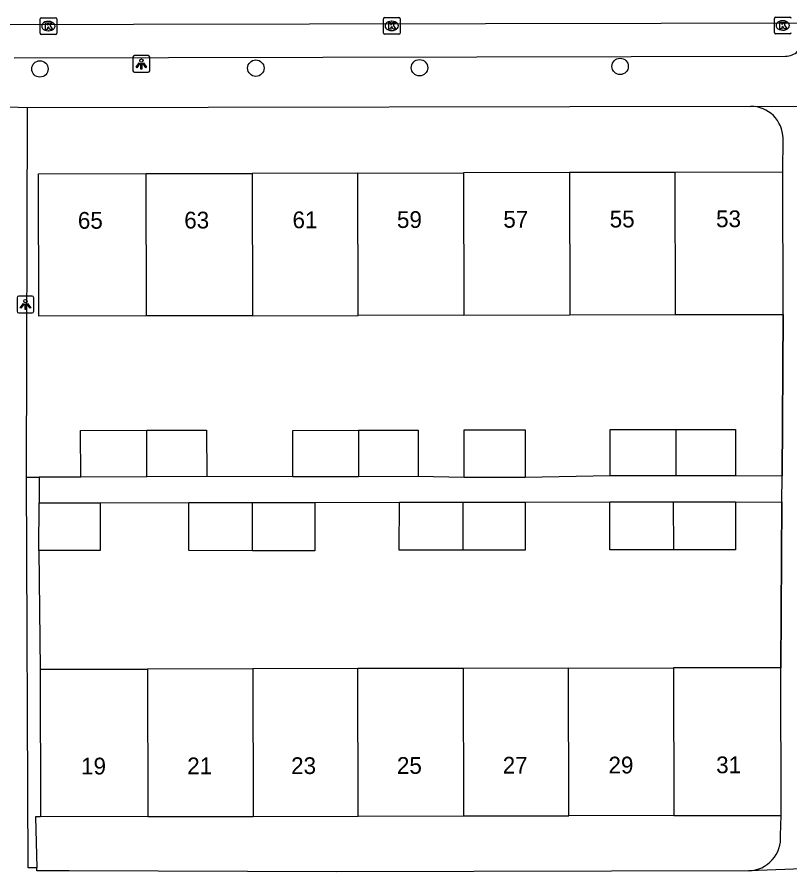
# Model space of a CAD drawing. Extents: x 160732 to 162105, y 387428 to 388479.
# Drawn here: x 161444 to 161490.2, y 388169.9 to 388220.9 of the extents above; entities that cross this region are included whole.
import ezdxf

# ---------------------------------------------------------------- set-up
doc = ezdxf.new("R2010")
doc.units = 0
for name, color, linetype in [('IMGEO_Boom', 7, 'Continuous'), ('IMGEO_Kolk', 7, 'Continuous'), ('IMGEO_Lichtpunt', 7, 'Continuous'), ('IMGEO_Muur', 7, 'Continuous'), ('IMGEO_Pand', 7, 'Continuous'), ('IMGEO_Pand_nummerreeks', 7, 'Continuous'), ('IMGEO_Rijbaan_lokaal_open', 7, 'Continuous'), ('IMGEO_Voetpad_open', 7, 'Continuous')]:
    doc.layers.add(name, color=color, linetype=linetype)

msp = doc.modelspace()

# ---------------------------------------------------------------- linework, layer by layer
at = {"layer": 'IMGEO_Boom'}
for centre in [(161445.406, 388217.78), (161458.297, 388217.825), (161468.065, 388217.848), (161480.042, 388217.928)]:
    msp.add_circle(centre, 0.489, dxfattribs=at)
at = {"layer": 'IMGEO_Kolk'}
for p, q in [((161445.415, 388219.911), (161445.415, 388220.763)), ((161445.49, 388220.837), (161446.342, 388220.837)), ((161445.903, 388220.617), (161445.928, 388220.617)), ((161446.416, 388220.763), (161446.416, 388219.911)), ((161465.908, 388219.923), (161465.908, 388220.775)), ((161465.983, 388220.849), (161466.835, 388220.849)), ((161466.396, 388220.629), (161466.421, 388220.629)), ((161466.909, 388220.775), (161466.909, 388219.923)), ((161489.249, 388219.946), (161489.249, 388220.798)), ((161489.324, 388220.872), (161490.176, 388220.872)), ((161489.737, 388220.652), (161489.762, 388220.652)), ((161445.926, 388220.057), (161445.901, 388220.057)), ((161466.419, 388220.069), (161466.394, 388220.069)), ((161489.76, 388220.092), (161489.735, 388220.092)), ((161446.342, 388219.837), (161445.49, 388219.837)), ((161466.835, 388219.849), (161465.983, 388219.849)), ((161490.176, 388219.872), (161489.324, 388219.872))]:
    msp.add_line(p, q, dxfattribs=at)
for points in [[(161445.415, 388219.911), (161445.415, 388220.763)], [(161445.49, 388220.837), (161446.342, 388220.837)], [(161445.736, 388220.537), (161445.859, 388220.537), (161445.859, 388220.386), (161445.989, 388220.537), (161446.153, 388220.537), (161446.007, 388220.386), (161446.16, 388220.137), (161446.008, 388220.137), (161445.923, 388220.301), (161445.859, 388220.234), (161445.859, 388220.137), (161445.736, 388220.137), (161445.736, 388220.537)], [(161446.416, 388220.763), (161446.416, 388219.911)], [(161465.908, 388219.923), (161465.908, 388220.775)], [(161465.983, 388220.849), (161466.835, 388220.849)], [(161466.229, 388220.549), (161466.352, 388220.549), (161466.352, 388220.398), (161466.482, 388220.549), (161466.646, 388220.549), (161466.5, 388220.398), (161466.653, 388220.149), (161466.501, 388220.149), (161466.416, 388220.313), (161466.352, 388220.246), (161466.352, 388220.149), (161466.229, 388220.149), (161466.229, 388220.549)], [(161466.909, 388220.775), (161466.909, 388219.923)], [(161489.249, 388219.946), (161489.249, 388220.798)], [(161489.324, 388220.872), (161490.176, 388220.872)], [(161489.57, 388220.572), (161489.693, 388220.572), (161489.693, 388220.421), (161489.823, 388220.572), (161489.987, 388220.572), (161489.841, 388220.421), (161489.994, 388220.172), (161489.842, 388220.172), (161489.757, 388220.336), (161489.693, 388220.269), (161489.693, 388220.172), (161489.57, 388220.172), (161489.57, 388220.572)], [(161446.342, 388219.837), (161445.49, 388219.837)], [(161466.835, 388219.849), (161465.983, 388219.849)], [(161490.176, 388219.872), (161489.324, 388219.872)]]:
    msp.add_lwpolyline(points, dxfattribs=at)
for centre, start, end in [((161445.492, 388220.761), 91.552, 178.448), ((161445.492, 388220.761), 91.552, 178.448), ((161446.34, 388220.761), 1.552, 88.448), ((161446.34, 388220.761), 1.552, 88.448), ((161465.985, 388220.773), 91.552, 178.448), ((161465.985, 388220.773), 91.552, 178.448), ((161466.833, 388220.773), 1.552, 88.448), ((161466.833, 388220.773), 1.552, 88.448), ((161489.326, 388220.796), 91.552, 178.448), ((161489.326, 388220.796), 91.552, 178.448), ((161490.174, 388220.796), 1.552, 88.448), ((161490.174, 388220.796), 1.552, 88.448), ((161445.492, 388219.913), 181.552, 268.448), ((161445.492, 388219.913), 181.552, 268.448), ((161446.34, 388219.913), 271.552, 358.448), ((161446.34, 388219.913), 271.552, 358.448), ((161465.985, 388219.925), 181.552, 268.448), ((161465.985, 388219.925), 181.552, 268.448), ((161466.833, 388219.925), 271.552, 358.448), ((161466.833, 388219.925), 271.552, 358.448), ((161489.326, 388219.948), 181.552, 268.448), ((161489.326, 388219.948), 181.552, 268.448), ((161490.174, 388219.948), 271.552, 358.448), ((161490.174, 388219.948), 271.552, 358.448)]:
    msp.add_arc(centre, 0.0765, start, end, dxfattribs=at)
for centre, major_axis, ratio, start_param, end_param in [((161445.902, 388220.337), (-0.387, 0.002), 0.722429, 4.712389, 7.853982), ((161445.927, 388220.337), (-0.39, 0.002), 0.717154, 1.570796, 4.712389), ((161466.395, 388220.349), (-0.387, 0.002), 0.722429, 4.712389, 7.853982), ((161466.42, 388220.349), (-0.39, 0.002), 0.717154, 1.570796, 4.712389), ((161489.736, 388220.372), (-0.387, 0.002), 0.722429, 4.712389, 7.853982), ((161489.761, 388220.372), (-0.39, 0.002), 0.717154, 1.570796, 4.712389)]:
    msp.add_ellipse(centre, major_axis=major_axis, ratio=ratio, start_param=start_param, end_param=end_param, dxfattribs=at)
at = {"layer": 'IMGEO_Lichtpunt'}
for p, q in [((161451.865, 388218.575), (161451.057, 388218.575)), ((161451.865, 388218.575), (161451.057, 388218.575)), ((161450.963, 388218.48), (161450.963, 388217.673)), ((161450.963, 388218.48), (161450.963, 388217.673)), ((161451.959, 388217.673), (161451.959, 388218.48)), ((161451.959, 388217.673), (161451.959, 388218.48)), ((161451.057, 388217.579), (161451.865, 388217.579)), ((161451.057, 388217.579), (161451.865, 388217.579)), ((161444.947, 388204.218), (161444.139, 388204.218)), ((161444.947, 388204.218), (161444.139, 388204.218)), ((161444.045, 388204.123), (161444.045, 388203.316)), ((161444.045, 388204.123), (161444.045, 388203.316)), ((161445.041, 388203.316), (161445.041, 388204.123)), ((161445.041, 388203.316), (161445.041, 388204.123)), ((161444.139, 388203.222), (161444.947, 388203.222)), ((161444.139, 388203.222), (161444.947, 388203.222))]:
    msp.add_line(p, q, dxfattribs=at)
for points in [[(161451.337, 388218.144), (161451.376, 388218.116), (161451.188, 388217.854), (161451.15, 388217.881), (161451.337, 388218.144)], [(161451.439, 388218.096), (161451.486, 388218.096), (161451.486, 388217.774), (161451.439, 388217.774), (161451.439, 388218.096)], [(161451.549, 388218.116), (161451.587, 388218.143), (161451.774, 388217.881), (161451.735, 388217.853), (161451.549, 388218.116)], [(161444.419, 388203.787), (161444.458, 388203.759), (161444.27, 388203.497), (161444.232, 388203.524), (161444.419, 388203.787)], [(161444.521, 388203.739), (161444.568, 388203.739), (161444.568, 388203.417), (161444.521, 388203.417), (161444.521, 388203.739)], [(161444.631, 388203.759), (161444.669, 388203.786), (161444.856, 388203.524), (161444.817, 388203.496), (161444.631, 388203.759)]]:
    msp.add_lwpolyline(points, dxfattribs=at)
for centre in [(161451.462, 388218.278), (161444.544, 388203.921)]:
    msp.add_circle(centre, 0.0994, dxfattribs=at)
for centre, start, end in [((161451.057, 388218.48), 90, 180), ((161451.057, 388218.48), 90, 180), ((161451.865, 388218.48), 0, 90), ((161451.865, 388218.48), 0, 90), ((161451.057, 388217.673), 180, 270), ((161451.057, 388217.673), 180, 270), ((161451.865, 388217.673), 270, 0), ((161451.865, 388217.673), 270, 360), ((161444.139, 388204.123), 90, 180), ((161444.139, 388204.123), 90, 180), ((161444.947, 388204.123), 0, 90), ((161444.947, 388204.123), 0, 90), ((161444.139, 388203.316), 180, 270), ((161444.139, 388203.316), 180, 270), ((161444.947, 388203.316), 270, 0), ((161444.947, 388203.316), 270, 360)]:
    msp.add_arc(centre, 0.0946, start, end, dxfattribs=at)
at = {"layer": 'IMGEO_Muur'}
for points in [[(161489.783, 388203.129), (161489.715, 388193.494)], [(161489.704, 388191.941), (161489.634, 388182.036)]]:
    msp.add_lwpolyline(points, dxfattribs=at)
at = {"layer": 'IMGEO_Pand'}
for points in [[(161451.774, 388203.037), (161445.338, 388203.021), (161445.318, 388211.513), (161451.754, 388211.529)], [(161451.754, 388211.529), (161458.069, 388211.544)], [(161451.774, 388203.037), (161451.754, 388211.529)], [(161464.383, 388211.56), (161458.069, 388211.544)], [(161458.069, 388211.544), (161458.089, 388203.052)], [(161464.383, 388211.56), (161470.698, 388211.575)], [(161464.403, 388203.067), (161464.383, 388211.56)], [(161477.012, 388211.591), (161470.698, 388211.575)], [(161470.698, 388211.575), (161470.718, 388203.083)], [(161483.327, 388211.606), (161477.012, 388211.591)], [(161477.012, 388211.591), (161477.032, 388203.098)], [(161489.762, 388211.622), (161483.327, 388211.606)], [(161483.347, 388203.113), (161483.327, 388211.606)], [(161489.783, 388203.129), (161489.762, 388211.622)], [(161458.089, 388203.052), (161451.774, 388203.037)], [(161458.089, 388203.052), (161464.403, 388203.067)], [(161470.718, 388203.083), (161464.403, 388203.067)], [(161470.718, 388203.083), (161477.032, 388203.098)], [(161477.032, 388203.098), (161483.347, 388203.113)], [(161483.347, 388203.113), (161489.783, 388203.129)], [(161447.848, 388193.417), (161447.839, 388196.196), (161451.79, 388196.21)], [(161451.79, 388196.21), (161455.355, 388196.222), (161455.364, 388193.444)], [(161451.797, 388193.431), (161451.79, 388196.21)], [(161460.502, 388193.438), (161460.499, 388196.207), (161464.419, 388196.21)], [(161464.419, 388196.21), (161467.976, 388196.213), (161467.978, 388193.445)], [(161464.419, 388196.21), (161464.426, 388193.442)], [(161470.729, 388193.394), (161470.732, 388196.247), (161474.38, 388196.243), (161474.377, 388193.39)], [(161479.446, 388193.484), (161479.443, 388196.253), (161483.363, 388196.256)], [(161483.363, 388196.256), (161486.92, 388196.259), (161486.922, 388193.491)], [(161483.363, 388196.256), (161483.37, 388193.488)], [(161486.922, 388193.491), (161483.37, 388193.488)], [(161451.797, 388193.431), (161447.848, 388193.417)], [(161455.364, 388193.444), (161451.797, 388193.431)], [(161464.426, 388193.442), (161460.502, 388193.438)], [(161467.978, 388193.445), (161464.426, 388193.442)], [(161474.377, 388193.39), (161470.729, 388193.394)], [(161483.37, 388193.488), (161479.446, 388193.484)], [(161445.352, 388189.034), (161445.356, 388191.887)], [(161449.004, 388191.883), (161449, 388189.03), (161445.352, 388189.034)], [(161445.356, 388191.887), (161449.004, 388191.883)], [(161458.098, 388189.025), (161454.3, 388189.027), (161454.302, 388191.896)], [(161454.302, 388191.896), (161458.093, 388191.894)], [(161458.098, 388189.025), (161458.093, 388191.894)], [(161458.093, 388191.894), (161461.815, 388191.893)], [(161461.815, 388191.893), (161461.813, 388189.024), (161458.098, 388189.025)], [(161470.659, 388189.049), (161466.861, 388189.051), (161466.863, 388191.92)], [(161466.863, 388191.92), (161470.654, 388191.918)], [(161470.654, 388191.918), (161470.659, 388189.049)], [(161470.654, 388191.918), (161474.376, 388191.917)], [(161474.376, 388191.917), (161474.374, 388189.048), (161470.659, 388189.049)], [(161483.22, 388189.074), (161479.422, 388189.076), (161479.424, 388191.945)], [(161479.424, 388191.945), (161483.215, 388191.943)], [(161483.215, 388191.943), (161483.22, 388189.074)], [(161483.215, 388191.943), (161486.937, 388191.942)], [(161486.937, 388191.942), (161486.935, 388189.073), (161483.22, 388189.074)], [(161445.432, 388181.95), (161451.832, 388181.962)], [(161445.432, 388181.95), (161445.448, 388173.144)], [(161458.112, 388181.975), (161451.832, 388181.962)], [(161451.832, 388181.962), (161451.849, 388173.156)], [(161464.393, 388181.987), (161458.112, 388181.975)], [(161458.112, 388181.975), (161458.129, 388173.168)], [(161470.673, 388181.999), (161464.393, 388181.987)], [(161464.41, 388173.18), (161464.393, 388181.987)], [(161476.954, 388182.011), (161470.673, 388181.999)], [(161470.673, 388181.999), (161470.69, 388173.193)], [(161476.954, 388182.011), (161483.234, 388182.024)], [(161476.971, 388173.205), (161476.954, 388182.011)], [(161489.634, 388182.036), (161483.234, 388182.024)], [(161483.234, 388182.024), (161483.251, 388173.217)], [(161489.651, 388173.229), (161489.634, 388182.036)], [(161451.849, 388173.156), (161445.448, 388173.144)], [(161451.849, 388173.156), (161458.129, 388173.168)], [(161458.129, 388173.168), (161464.41, 388173.18)], [(161464.41, 388173.18), (161470.69, 388173.193)], [(161470.69, 388173.193), (161476.971, 388173.205)], [(161483.251, 388173.217), (161476.971, 388173.205)], [(161483.251, 388173.217), (161489.651, 388173.229)]]:
    msp.add_lwpolyline(points, dxfattribs=at)
at = {"layer": 'IMGEO_Rijbaan_lokaal_open'}
msp.add_lwpolyline([(161377.462, 388220.308), (161492.991, 388220.53)], dxfattribs=at)
at = {"layer": 'IMGEO_Voetpad_open'}
for points in [[(161443.869, 388218.448), (161489.912, 388218.533)], [(161444.662, 388215.448), (161443.551, 388215.495)], [(161444.602, 388193.405), (161444.662, 388215.448)], [(161487.828, 388215.545), (161444.662, 388215.448)], [(161487.828, 388215.545), (161488.124, 388215.556), (161498.675, 388215.543)], [(161489.762, 388211.622), (161489.767, 388213.638)], [(161489.715, 388193.471), (161489.715, 388193.494), (161489.783, 388203.129)], [(161489.715, 388193.471), (161486.922, 388193.491)], [(161444.602, 388193.405), (161445.358, 388193.408)], [(161445.219, 388170.095), (161444.705, 388170.093), (161444.602, 388193.405)], [(161445.358, 388193.408), (161445.356, 388191.887)], [(161447.848, 388193.417), (161445.358, 388193.408)], [(161460.502, 388193.438), (161455.364, 388193.444)], [(161470.729, 388193.394), (161467.978, 388193.445)], [(161479.446, 388193.484), (161474.377, 388193.39)], [(161489.704, 388191.922), (161489.704, 388191.941), (161489.715, 388193.471)], [(161449.004, 388191.883), (161454.302, 388191.896)], [(161461.815, 388191.893), (161466.863, 388191.92)], [(161474.376, 388191.917), (161479.424, 388191.945)], [(161486.937, 388191.942), (161489.704, 388191.922)], [(161489.634, 388182.036), (161489.704, 388191.922)], [(161445.352, 388189.034), (161445.432, 388181.95)], [(161445.448, 388173.144), (161445.141, 388173.143), (161445.219, 388170.095)], [(161489.614, 388172.034), (161489.651, 388173.229)], [(161487.731, 388169.923), (161463.118, 388169.853), (161447.163, 388169.907), (161445.224, 388169.914), (161445.219, 388170.095)], [(161493.046, 388170.13), (161493.025, 388170.125), (161487.774, 388169.92), (161487.731, 388169.923)]]:
    msp.add_lwpolyline(points, dxfattribs=at)
for centre, radius, start, end in [((161489.918, 388219.538), 1.005, 269.6747, 315.7666), ((161487.833, 388213.611), 1.934, 0.8092, 90.1442), ((161487.671, 388171.872), 1.95, 271.7661, 4.7683)]:
    msp.add_arc(centre, radius, start, end, dxfattribs=at)

# ---------------------------------------------------------------- texts
at = {"layer": 'IMGEO_Pand_nummerreeks'}
for s, rotation, p in [('55', 0.1405, (161479.42, 388208.317)), ('53', 0.1405, (161485.77, 388208.332)), ('65', 0.1405, (161447.675, 388208.239)), ('63', 0.1405, (161454.024, 388208.254)), ('61', 0.1405, (161460.486, 388208.27)), ('59', 0.1405, (161466.722, 388208.286)), ('57', 0.1405, (161473.071, 388208.301)), ('19', 0.1102, (161447.866, 388175.668)), ('21', 0.1102, (161454.202, 388175.68)), ('23', 0.1102, (161460.404, 388175.692)), ('25', 0.1102, (161466.719, 388175.704)), ('27', 0.1102, (161473.034, 388175.717)), ('29', 0.1102, (161479.348, 388175.729)), ('31', 0.1102, (161485.776, 388175.741))]:
    msp.add_text(s, height=1, rotation=rotation, dxfattribs=at).set_placement(p)

doc.saveas('drawing.dxf')
